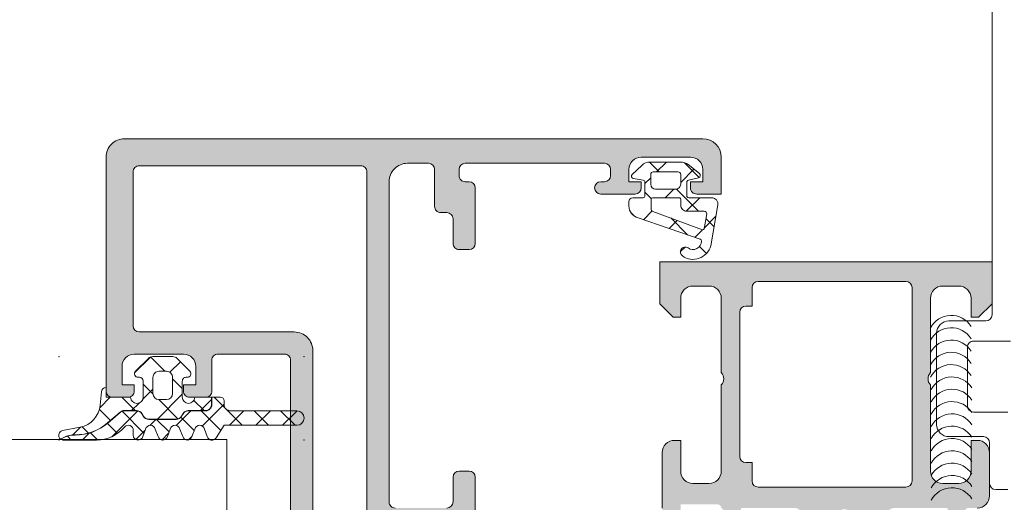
# Model space of a CAD drawing. Header units: millimetres. Extents: x 213386 to 506888, y 183055 to 450952.
# Tile 513 of 656: x 379354 to 379434, y 319060 to 319099. Entities that reach past the tile are written whole.
import ezdxf

# ---------------------------------------------------------------- set-up
doc = ezdxf.new("R2010")
doc.units = ezdxf.units.MM
doc.layers.add('FASÁDA DETAILNÍ', color=255, linetype='Continuous', lineweight=0)
doc.layers.add('NOVA', color=255, linetype='Continuous', lineweight=0)

# ---------------------------------------------------------------- blocks, each defined once
blk = doc.blocks.new('A$C69D17D4D')
at = {"layer": 'FASÁDA DETAILNÍ'}
h = blk.add_hatch(color=256, dxfattribs=at)
edge = h.paths.add_edge_path(flags=16)
edge.add_ellipse((-18578.78941485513, 1338.481925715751), major_axis=(-0.4999740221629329, 0), ratio=1, start_angle=179.9970229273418, end_angle=270.0029770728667)
edge.add_line((-18578.78944083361, 1338.981899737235), (-18596.78944083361, 1338.981899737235))
edge.add_ellipse((-18596.78946681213, 1338.481925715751), major_axis=(-0.499974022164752, 0), ratio=1, start_angle=-90.0029770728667, end_angle=0.00297707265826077)
edge.add_line((-18597.28944083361, 1338.481899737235), (-18597.28944083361, 1325.981899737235))
edge.add_ellipse((-18596.78941901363, 1325.981921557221), major_axis=(-0.500021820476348, 0), ratio=1, start_angle=0.002500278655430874, end_angle=89.99749972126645)
edge.add_line((-18596.78944083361, 1325.481899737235), (-18584.18638983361, 1325.481899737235))
edge.add_ellipse((-18584.18638871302, 1323.981900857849), major_axis=(-1.499998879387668, 0), ratio=1, start_angle=179.9999571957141, end_angle=270.0000428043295, ccw=False)
edge.add_line((-18582.68638983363, 1323.981899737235), (-18582.68638983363, 1310.981911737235))
edge.add_ellipse((-18582.18639020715, 1310.981911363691), major_axis=(-0.4999996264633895, 0), ratio=1, start_angle=-4.280429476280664e-05, end_angle=90.00004280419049)
edge.add_line((-18582.18638983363, 1310.481911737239), (-18578.78944083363, 1310.481911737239))
edge.add_ellipse((-18578.7894404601, 1310.981911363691), major_axis=(-0.49999962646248, 0), ratio=1, start_angle=89.99995719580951, end_angle=180.0000428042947)
edge.add_line((-18578.28944083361, 1310.981911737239), (-18578.28944083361, 1338.481899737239))
edge = h.paths.add_edge_path()
edge.add_line((-18549.48944583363, 1339.681911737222), (-18549.48944583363, 1336.681911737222))
edge.add_line((-18549.48944583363, 1336.681911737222), (-18551.48944583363, 1336.681911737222))
edge.add_arc((-18551.48947181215, 1337.181885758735), 0.499974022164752, 179.9970229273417, 270.0029770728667, ccw=False)
edge.add_line((-18551.98944583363, 1337.181911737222), (-18551.98944583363, 1337.681911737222))
edge.add_line((-18551.98944583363, 1337.681911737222), (-18550.98944583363, 1337.681911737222))
edge.add_line((-18550.98944583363, 1337.681911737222), (-18550.98944583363, 1338.681911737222))
edge.add_arc((-18551.98950996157, 1338.681847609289), 1.00006412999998, 0.003674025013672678, 89.99632597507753)
edge.add_line((-18551.98944583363, 1339.681911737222), (-18555.98944583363, 1339.681911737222))
edge.add_arc((-18555.98941585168, 1338.681881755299), 1.000029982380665, 90.00171778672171, 179.9982822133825)
edge.add_line((-18556.98944583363, 1338.681911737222), (-18556.98944583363, 1337.681911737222))
edge.add_line((-18556.98944583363, 1337.681911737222), (-18555.98944583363, 1337.681911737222))
edge.add_line((-18555.98944583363, 1337.681911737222), (-18555.98944583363, 1337.181911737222))
edge.add_arc((-18556.48945143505, 1337.181917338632), 0.5000056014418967, 270.0006418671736, 359.9993581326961, ccw=False)
edge.add_line((-18556.48944583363, 1336.681911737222), (-18559.28944883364, 1336.681911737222))
edge.add_arc((-18559.28944883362, 1337.181911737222), 0.5, 90, 270, ccw=False)
edge.add_line((-18559.28944883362, 1337.681911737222), (-18558.98944583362, 1337.681911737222))
edge.add_arc((-18558.98945655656, 1338.181922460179), 0.5000107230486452, 270.0012287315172, 359.9987712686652)
edge.add_line((-18558.48944583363, 1338.181911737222), (-18558.48944583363, 1338.681911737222))
edge.add_arc((-18558.98951375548, 1338.681843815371), 0.5000679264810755, 0.007782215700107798, 89.99221778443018)
edge.add_line((-18558.98944583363, 1339.181911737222), (-18570.28944083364, 1339.181911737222))
edge.add_arc((-18570.28941901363, 1338.681889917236), 0.5000218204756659, 90.00250027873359, 179.9974997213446)
edge.add_line((-18570.78944083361, 1338.681911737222), (-18570.78944083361, 1338.181911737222))
edge.add_arc((-18570.28950350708, 1338.181849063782), 0.4999373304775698, 179.9928172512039, 270.007182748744)
edge.add_line((-18570.28944083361, 1337.681911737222), (-18569.98943783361, 1337.681911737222))
edge.add_arc((-18569.98950063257, 1337.181848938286), 0.500062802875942, 0.007195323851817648, 89.99280467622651, ccw=False)
edge.add_line((-18569.48943783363, 1337.181911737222), (-18569.48943783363, 1332.681911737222))
edge.add_arc((-18569.98944343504, 1332.681917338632), 0.5000056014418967, 270.0006418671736, 359.9993581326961, ccw=False)
edge.add_line((-18569.98943783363, 1332.181911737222), (-18570.78944083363, 1332.181911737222))
edge.add_arc((-18570.78946681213, 1332.681885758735), 0.499974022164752, 179.9970229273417, 270.0029770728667, ccw=False)
edge.add_line((-18571.28944083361, 1332.681911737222), (-18571.28944083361, 1334.681911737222))
edge.add_arc((-18571.78950875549, 1334.681843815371), 0.5000679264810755, 0.007782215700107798, 89.99221778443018)
edge.add_line((-18571.78944083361, 1335.181911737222), (-18572.28944083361, 1335.181911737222))
edge.add_arc((-18572.28950350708, 1335.681849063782), 0.499937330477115, 179.9928172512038, 270.00718274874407, ccw=False)
edge.add_line((-18572.78944083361, 1335.681911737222), (-18572.78944083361, 1338.681911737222))
edge.add_arc((-18573.28949594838, 1338.681856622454), 0.5000551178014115, 0.006314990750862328, 89.99368500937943)
edge.add_line((-18573.28944083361, 1339.181911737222), (-18574.98943783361, 1339.181911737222))
edge.add_arc((-18574.98946968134, 1337.681943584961), 1.499968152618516, 89.99878348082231, 180.0012165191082)
edge.add_line((-18576.48943783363, 1337.681911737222), (-18576.48943783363, 1311.681911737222))
edge.add_arc((-18575.98945869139, 1311.681890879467), 0.4999791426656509, 179.9976097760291, 270.002390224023)
edge.add_line((-18575.98943783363, 1311.181911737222), (-18571.78944083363, 1311.181911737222))
edge.add_arc((-18571.78944643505, 1311.681917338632), 0.5000056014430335, 270.0006418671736, 359.9993581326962)
edge.add_line((-18571.28944083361, 1311.681911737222), (-18571.28944083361, 1313.681911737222))
edge.add_arc((-18570.78941901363, 1313.681889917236), 0.500021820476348, 90.00250027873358, 179.9974997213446, ccw=False)
edge.add_line((-18570.78944083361, 1314.181911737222), (-18569.98943783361, 1314.181911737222))
edge.add_arc((-18569.98949038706, 1313.681859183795), 0.5000525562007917, 0.006021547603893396, 89.99397845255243, ccw=False)
edge.add_line((-18569.48943783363, 1313.681911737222), (-18569.48943783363, 1308.681910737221))
edge.add_line((-18569.48943783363, 1308.681910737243), (-18569.70675883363, 1307.924021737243))
edge.add_arc((-18569.41838042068, 1307.841330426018), 0.2999999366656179, 163.9999757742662, 232.0951853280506)
edge.add_arc((-18569.78699097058, 1307.367910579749), 0.300000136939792, 3.0079431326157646e-05, 52.09528191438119, ccw=False)
edge.add_line((-18569.48699083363, 1307.36791073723), (-18569.48699283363, 1305.30376373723))
edge.add_arc((-18569.88699222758, 1305.303763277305), 0.3999993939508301, -111.97376953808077, 6.587834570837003e-05, ccw=False)
edge.add_line((-18570.03666483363, 1304.932821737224), (-18572.05989383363, 1305.749182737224))
edge.add_arc((-18571.98505721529, 1305.934652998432), 0.1999993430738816, 155.8589076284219, 248.0260921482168, ccw=False)
edge.add_line((-18572.16756483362, 1306.016449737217), (-18571.09924483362, 1308.400134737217))
edge.add_arc((-18571.28175294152, 1308.481931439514), 0.199999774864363, 335.8589745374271, 450.8199006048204)
edge.add_line((-18571.28461483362, 1308.681910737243), (-18582.58869483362, 1308.681911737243))
edge.add_arc((-18582.59712655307, 1308.490497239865), 0.1916001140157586, 87.47777810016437, 181.0444500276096)
edge.add_line((-18582.78869483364, 1308.487004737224), (-18582.78869483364, 1308.066420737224))
edge.add_line((-18582.78869483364, 1308.066420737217), (-18581.35695983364, 1305.600808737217))
edge.add_arc((-18581.61629682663, 1305.449997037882), 0.2999997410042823, -74.00002828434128, 30.17919611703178, ccw=False)
edge.add_line((-18581.53360583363, 1305.161618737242), (-18583.02576683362, 1304.733747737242))
edge.add_line((-18583.02576683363, 1304.73374773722), (-18583.88904183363, 1304.23533573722))
edge.add_arc((-18584.089041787, 1304.581745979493), 0.4000000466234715, 180.0000347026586, 299.9999884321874, ccw=False)
edge.add_line((-18584.48904183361, 1304.581745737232), (-18584.48869483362, 1308.689676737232))
edge.add_line((-18584.48869483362, 1308.689676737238), (-18584.48638983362, 1323.181733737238))
edge.add_arc((-18584.98638967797, 1323.181911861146), 0.4999998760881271, 359.9795884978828, 450.0000178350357)
edge.add_line((-18584.98638983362, 1323.681911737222), (-18590.38943183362, 1323.681911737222))
edge.add_arc((-18590.38943220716, 1323.181912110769), 0.49999962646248, 89.9999571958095, 180.0000428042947)
edge.add_line((-18590.88943183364, 1323.181911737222), (-18590.88943183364, 1320.681911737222))
edge.add_arc((-18591.38943146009, 1320.681911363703), 0.4999996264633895, -90.00004280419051, 4.28042947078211e-05, ccw=False)
edge.add_line((-18591.38943183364, 1320.181911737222), (-18592.68943483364, 1320.181911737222))
edge.add_arc((-18592.6894556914, 1320.681890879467), 0.4999791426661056, 179.9976097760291, 270.00239022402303, ccw=False)
edge.add_line((-18593.18943483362, 1320.681911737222), (-18593.18943483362, 1321.181911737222))
edge.add_line((-18593.18943483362, 1321.181911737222), (-18592.18943483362, 1321.181911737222))
edge.add_line((-18592.18943483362, 1321.181911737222), (-18592.18943483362, 1322.681911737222))
edge.add_arc((-18593.1894665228, 1322.681880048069), 1.00003168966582, 0.001815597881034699, 89.99818440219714)
edge.add_line((-18593.18943483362, 1323.681911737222), (-18597.18943483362, 1323.681911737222))
edge.add_arc((-18597.18936558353, 1322.681842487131), 1.00006925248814, 90.00396746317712, 179.9960325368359)
edge.add_line((-18598.18943483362, 1322.681911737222), (-18598.18943483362, 1321.181911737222))
edge.add_line((-18598.18943483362, 1321.181911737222), (-18597.18943483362, 1321.181911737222))
edge.add_line((-18597.18943483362, 1321.181911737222), (-18597.18943483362, 1320.681911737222))
edge.add_arc((-18597.68940885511, 1320.681885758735), 0.4999740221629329, -90.00297707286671, 0.0029770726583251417, ccw=False)
edge.add_line((-18597.68943483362, 1320.181911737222), (-18598.98943783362, 1320.181911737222))
edge.add_arc((-18598.98943223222, 1320.681917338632), 0.5000056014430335, 180.0006418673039, 269.9993581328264, ccw=False)
edge.add_line((-18599.48943783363, 1320.681911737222), (-18599.48943783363, 1339.681911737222))
edge.add_arc((-18597.98946712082, 1339.681941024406), 1.49997071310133, 89.99888129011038, 180.0011187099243, ccw=False)
edge.add_line((-18597.98943783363, 1341.181911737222), (-18550.98944583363, 1341.181911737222))
edge.add_arc((-18550.98950617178, 1339.681851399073), 1.500060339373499, 0.0023046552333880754, 89.997695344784, ccw=False)
h = blk.add_hatch(dxfattribs=at)
h.set_pattern_fill('ANSI37', color=256, scale=0.625, angle=90, style=0)
h.set_pattern_definition([(135, (0, 0), (-1.403165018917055, -1.403165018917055), []), (225, (0, 0), (1.403165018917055, -1.403165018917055), [])])
edge = h.paths.add_edge_path(flags=16)
edge.add_ellipse((-18552.2916808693, 1335.779726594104), major_axis=(-0.4977897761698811, 0), ratio=1, start_angle=-0.19257972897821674, end_angle=90.25472202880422, ccw=False)
edge.add_line((-18552.78946783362, 1335.781399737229), (-18552.78946783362, 1336.281918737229))
edge.add_ellipse((-18552.88945158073, 1336.28193299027), major_axis=(-0.09998374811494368, 0), ratio=1, start_angle=179.9918322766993, end_angle=270.0087406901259)
edge.add_line((-18552.88946683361, 1336.381916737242), (-18555.08989683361, 1336.381920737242))
edge.add_ellipse((-18555.08989417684, 1336.281916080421), major_axis=(-0.1000046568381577, 0), ratio=1, start_angle=270.0015221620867, end_angle=359.998477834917)
edge.add_line((-18555.18989883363, 1336.281918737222), (-18555.18989883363, 1335.469976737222))
edge.add_ellipse((-18554.9898922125, 1335.469985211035), major_axis=(-0.2000066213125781, 0), ratio=1, start_angle=0.002427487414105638, end_angle=74.31138469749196)
edge.add_line((-18555.04397583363, 1335.277429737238), (-18551.02583483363, 1333.790104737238))
edge.add_ellipse((-18550.99112133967, 1333.883886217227), major_axis=(-0.09999996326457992, 0), ratio=1, start_angle=69.68781718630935, end_angle=169.677715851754)
edge.add_line((-18550.89273983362, 1333.86596773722), (-18550.67245683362, 1335.07543673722))
edge.add_ellipse((-18550.87234719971, 1335.081945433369), major_axis=(-0.199996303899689, 0), ratio=1, start_angle=178.13503214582, end_angle=270.001041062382)
edge.add_line((-18550.87235083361, 1335.281941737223), (-18552.28946783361, 1335.281941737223))
edge = h.paths.add_edge_path(flags=16)
edge.add_ellipse((-18552.98946900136, 1338.281930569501), major_axis=(-0.200000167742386, 0), ratio=1, start_angle=179.9997615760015, end_angle=270.0002384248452)
edge.add_line((-18552.98946983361, 1338.481930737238), (-18555.02392683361, 1338.481926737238))
edge.add_ellipse((-18555.02393155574, 1338.28193145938), major_axis=(-0.1999952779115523, 0), ratio=1, start_angle=-90.00135281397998, end_angle=0.0004933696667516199)
edge.add_line((-18555.22392683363, 1338.281929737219), (-18555.22392683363, 1337.481919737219))
edge.add_ellipse((-18554.82391602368, 1337.481928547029), major_axis=(-0.4000108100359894, 0), ratio=1, start_angle=0.001261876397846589, end_angle=89.99802192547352)
edge.add_line((-18554.82392983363, 1337.081917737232), (-18553.18946683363, 1337.081917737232))
edge.add_ellipse((-18553.18946375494, 1337.481912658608), major_axis=(-0.3999949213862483, 0), ratio=1, start_angle=89.99955900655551, end_angle=180.0010139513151)
edge.add_line((-18552.78946883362, 1337.481919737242), (-18552.78946883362, 1338.281929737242))
edge = h.paths.add_edge_path()
edge.add_arc((-18551.38947693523, 1338.205378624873), 0.2000083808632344, -74.99848051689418, 49.997684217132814, ccw=False)
edge.add_line((-18551.33770583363, 1338.012186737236), (-18552.14123083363, 1337.821652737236))
edge.add_arc((-18552.08945444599, 1337.628459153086), 0.2000113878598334, 105.0028563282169, 179.9972544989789)
edge.add_line((-18552.28946583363, 1337.628468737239), (-18552.28946583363, 1336.531918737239))
edge.add_arc((-18552.13947818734, 1336.531908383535), 0.1499876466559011, 179.9960448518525, 270.0039551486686)
edge.add_line((-18552.13946783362, 1336.381920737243), (-18550.25659683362, 1336.381928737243))
edge.add_arc((-18550.25659491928, 1335.881928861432), 0.4999998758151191, -9.933572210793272, 90.00021936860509, ccw=False)
edge.add_line((-18549.76409083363, 1335.79567573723), (-18550.34547983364, 1332.47594973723))
edge.add_arc((-18551.78946536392, 1332.882024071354), 1.499996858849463, 234.9124460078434, 344.2930755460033, ccw=False)
edge.add_arc((-18552.42177233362, 1331.981921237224), 0.3999981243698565, 54.91199587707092, 234.91199587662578, ccw=False)
edge.add_arc((-18551.78725077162, 1332.863220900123), 0.6860034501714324, 233.8588144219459, 359.5156416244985)
edge.add_arc((-18551.25037439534, 1332.877041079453), 0.1503878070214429, 352.5039217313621, 430.9838490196)
edge.add_line((-18551.20137283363, 1333.019221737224), (-18556.24759883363, 1334.746903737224))
edge.add_arc((-18555.98947768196, 1335.712995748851), 0.999980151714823, 179.9994276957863, 255.0410890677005, ccw=False)
edge.add_line((-18556.98945783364, 1335.713005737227), (-18556.98946983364, 1336.081910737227))
edge.add_arc((-18556.68945010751, 1336.081890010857), 0.3000197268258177, 90.00319424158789, 179.9960418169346, ccw=False)
edge.add_line((-18556.68946683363, 1336.381909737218), (-18555.83945183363, 1336.381909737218))
edge.add_arc((-18555.83943891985, 1336.53189382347), 0.1499840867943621, 269.9950667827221, 360.0049332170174)
edge.add_line((-18555.68945483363, 1336.531906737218), (-18555.68946583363, 1337.628468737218))
edge.add_arc((-18555.88948042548, 1337.62845962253), 0.200014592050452, 0.002610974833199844, 74.99762566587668)
edge.add_line((-18555.83770483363, 1337.821656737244), (-18556.64107683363, 1337.950750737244))
edge.add_arc((-18556.5893524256, 1338.143926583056), 0.1999808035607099, 134.9925555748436, 255.0102129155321, ccw=False)
edge.add_line((-18556.73074183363, 1338.285352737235), (-18555.95487183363, 1339.011871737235))
edge.add_arc((-18555.27136142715, 1338.281930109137), 1.000000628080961, 89.999965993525, 133.1185376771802, ccw=False)
edge.add_line((-18555.27136083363, 1339.281930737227), (-18552.79272783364, 1339.281930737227))
edge.add_arc((-18552.79272888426, 1338.281927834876), 1.000002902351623, 52.172206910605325, 89.99993980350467, ccw=False)
edge.add_line((-18552.17943683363, 1339.071787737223), (-18551.26090783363, 1338.358588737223))
h = blk.add_hatch(color=256, dxfattribs=at)
edge = h.paths.add_edge_path()
edge.add_arc((-18531.18959673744, 1311.061932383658), 0.120000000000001, 360.0000000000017, 450.00000000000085, ccw=False)
edge.add_line((-18531.06959673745, 1311.061932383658), (-18531.06959673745, 1308.301934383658))
edge.add_arc((-18530.76959673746, 1308.301934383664), 0.3000000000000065, 540, 629.9999999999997)
edge.add_line((-18530.76959673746, 1308.001934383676), (-18529.78962241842, 1308.001934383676))
edge.add_arc((-18529.78962241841, 1308.301934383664), 0.3000000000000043, 269.9999999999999, 360)
edge.add_line((-18529.48962241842, 1308.301934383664), (-18529.48962241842, 1310.181945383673))
edge.add_arc((-18529.41075532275, 1310.449488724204), 0.2789255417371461, 178.8371299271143, 253.5754054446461, ccw=False)
edge.add_line((-18529.68962341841, 1310.455149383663), (-18529.68962341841, 1310.908743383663))
edge.add_arc((-18529.41078597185, 1310.914411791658), 0.2788950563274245, 106.41987641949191, 181.1645893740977, ccw=False)
edge.add_line((-18529.48962241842, 1311.181932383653), (-18528.68944770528, 1311.181932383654))
edge.add_arc((-18528.68944770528, 1312.181932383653), 0.9999999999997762, 269.9999999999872, 359.9999999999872)
edge.add_line((-18527.68944770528, 1312.181932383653), (-18527.68944770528, 1315.681939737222))
edge.add_arc((-18528.68946752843, 1315.681919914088), 1.000019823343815, 360.001135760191, 449.9988642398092)
edge.add_line((-18528.68944770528, 1316.681939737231), (-18529.18944770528, 1316.681939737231))
edge.add_line((-18529.18944770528, 1316.681939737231), (-18529.18944770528, 1314.181939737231))
edge.add_arc((-18530.18949309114, 1314.181985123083), 1.000045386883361, 270.0026002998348, 359.9973997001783, ccw=False)
edge.add_line((-18530.18944770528, 1313.181939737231), (-18531.48946601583, 1313.181939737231))
edge.add_arc((-18531.48941351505, 1314.181992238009), 1.000052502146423, 180.0030079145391, 269.9969920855, ccw=False)
edge.add_line((-18532.48946601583, 1314.181939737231), (-18532.48946601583, 1321.181939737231))
edge.add_arc((-18531.96434426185, 1321.681939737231), 0.7250881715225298, 136.4038161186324, 223.5961838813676, ccw=False)
edge.add_line((-18532.48946601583, 1322.181939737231), (-18532.48946601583, 1328.216027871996))
edge.add_arc((-18531.48941351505, 1328.215975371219), 1.000052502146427, 450.0030079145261, 539.9969920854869, ccw=False)
edge.add_line((-18531.48946601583, 1329.216027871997), (-18530.18944770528, 1329.216027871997))
edge.add_arc((-18530.18949309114, 1328.215982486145), 1.000045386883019, 360.00260029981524, 449.9973997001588, ccw=False)
edge.add_line((-18529.18944770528, 1328.216027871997), (-18529.18944770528, 1326.681939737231))
edge.add_line((-18529.18944770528, 1326.681939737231), (-18528.58944160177, 1326.681939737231))
edge.add_line((-18528.58944160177, 1326.681939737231), (-18527.48946601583, 1327.781945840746))
edge.add_line((-18527.48946601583, 1327.781945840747), (-18527.48946601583, 1331.181939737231))
edge.add_line((-18527.48946601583, 1331.181939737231), (-18554.4893668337, 1331.181939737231))
edge.add_line((-18554.4893668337, 1331.181939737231), (-18554.4893668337, 1327.781945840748))
edge.add_line((-18554.4893668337, 1327.781945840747), (-18553.38939124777, 1326.68193973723))
edge.add_line((-18553.38939124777, 1326.681939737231), (-18552.78938514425, 1326.681939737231))
edge.add_line((-18552.78938514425, 1326.681939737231), (-18552.78938514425, 1328.216027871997))
edge.add_arc((-18551.7893397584, 1328.215982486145), 1.000045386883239, 450.0026002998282, 539.9973997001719, ccw=False)
edge.add_line((-18551.78938514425, 1329.216027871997), (-18550.4893668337, 1329.216027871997))
edge.add_arc((-18550.48941933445, 1328.215975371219), 1.000052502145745, 360.00300791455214, 449.99699208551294, ccw=False)
edge.add_line((-18549.4893668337, 1328.216027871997), (-18549.4893668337, 1322.18193973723))
edge.add_arc((-18550.01448858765, 1321.681939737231), 0.7250881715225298, 316.40381611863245, 403.59618388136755, ccw=False)
edge.add_line((-18549.4893668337, 1321.181939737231), (-18549.4893668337, 1314.181939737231))
edge.add_arc((-18550.48941933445, 1314.181992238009), 1.000052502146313, 270.00300791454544, 359.99699208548, ccw=False)
edge.add_line((-18550.4893668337, 1313.181939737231), (-18551.78938514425, 1313.181939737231))
edge.add_arc((-18551.7893397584, 1314.181985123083), 1.000045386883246, 180.0026002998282, 269.9973997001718, ccw=False)
edge.add_line((-18552.78938514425, 1314.181939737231), (-18552.78938514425, 1316.681939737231))
edge.add_line((-18552.78938514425, 1316.681939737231), (-18553.28938514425, 1316.681939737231))
edge.add_arc((-18553.28936532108, 1315.681919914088), 1.000019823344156, 450.0011357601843, 539.9988642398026)
edge.add_line((-18554.28938514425, 1315.681939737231), (-18554.28938514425, 1311.181939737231))
edge.add_arc((-18553.78939546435, 1311.181929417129), 0.4999896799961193, 539.9988173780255, 630.0011826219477)
edge.add_line((-18553.78938514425, 1310.681939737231), (-18552.78938514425, 1310.681939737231))
edge.add_line((-18552.78938514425, 1310.681939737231), (-18552.78938514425, 1311.481942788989))
edge.add_line((-18552.78938514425, 1311.481942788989), (-18549.78936988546, 1311.481942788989))
edge.add_arc((-18549.78936719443, 1311.181935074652), 0.3000077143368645, 359.99948607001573, 450.0005139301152, ccw=False)
edge.add_arc((-18549.56819592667, 1310.914411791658), 0.2788950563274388, 358.83541062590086, 433.58012358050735, ccw=False)
edge.add_line((-18549.28935848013, 1310.908743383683), (-18549.28935848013, 1310.455149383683))
edge.add_arc((-18549.56822657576, 1310.449488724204), 0.2789255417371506, 286.4245945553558, 361.1628700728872, ccw=False)
edge.add_line((-18549.48935948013, 1310.181945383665), (-18549.48935948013, 1308.301934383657))
edge.add_arc((-18549.18935948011, 1308.301934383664), 0.3000000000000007, 539.9999999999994, 629.9999999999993)
edge.add_line((-18549.18935948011, 1308.001934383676), (-18548.20938516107, 1308.001934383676))
edge.add_arc((-18548.20938516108, 1308.301934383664), 0.3000000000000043, 270, 360)
edge.add_line((-18547.90938516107, 1308.301934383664), (-18547.90938516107, 1311.061932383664))
edge.add_arc((-18547.78938516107, 1311.061932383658), 0.1200000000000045, 450, 539.9999999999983, ccw=False)
edge.add_line((-18547.78938516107, 1311.181932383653), (-18543.48935948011, 1311.181932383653))
edge.add_arc((-18543.48935948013, 1310.681932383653), 0.4999999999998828, 360.000000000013, 450.0000000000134, ccw=False)
edge.add_line((-18542.98935948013, 1310.681932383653), (-18542.98935948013, 1309.981932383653))
edge.add_line((-18542.98935948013, 1309.981932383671), (-18544.37085493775, 1307.589112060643))
edge.add_arc((-18544.25123969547, 1307.520052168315), 0.1381197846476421, 509.9999999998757, 637.702437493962)
edge.add_arc((-18544.69885808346, 1312.361403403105), 4.999999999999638, 275.3492280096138, 341.2905992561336)
edge.add_arc((-18539.48949094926, 1310.597177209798), 0.5000000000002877, 378.7094007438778, 521.2905992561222, ccw=False)
edge.add_arc((-18534.28012381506, 1312.361403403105), 4.999999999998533, 198.7094007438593, 264.6507719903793)
edge.add_arc((-18534.72774220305, 1307.520052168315), 0.1381197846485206, 262.2975625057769, 389.9999999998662)
edge.add_line((-18534.60812696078, 1307.589112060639), (-18535.9896224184, 1309.981932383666))
edge.add_line((-18535.98962241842, 1309.981932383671), (-18535.98962241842, 1310.681932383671))
edge.add_arc((-18535.48962241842, 1310.681932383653), 0.5000000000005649, 449.9999999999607, 539.9999999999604, ccw=False)
edge.add_line((-18535.48962241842, 1311.181932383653), (-18531.18959673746, 1311.181932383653))
edge = h.paths.add_edge_path(flags=16)
edge.add_arc((-18546.4893744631, 1329.081933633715), 0.5, 450, 540, ccw=False)
edge.add_line((-18546.4893744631, 1329.581933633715), (-18534.48946601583, 1329.581933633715))
edge.add_arc((-18534.48946601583, 1329.081933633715), 0.5, 360, 450, ccw=False)
edge.add_line((-18533.98946601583, 1329.081933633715), (-18533.98946601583, 1313.381951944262))
edge.add_arc((-18534.48946601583, 1313.381951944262), 0.5, 270, 360, ccw=False)
edge.add_line((-18534.48946601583, 1312.881951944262), (-18546.4893744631, 1312.881951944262))
edge.add_arc((-18546.4893744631, 1313.381951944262), 0.5, 180, 270, ccw=False)
edge.add_line((-18546.9893744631, 1313.381951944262), (-18546.9893744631, 1314.881951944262))
edge.add_line((-18546.9893744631, 1314.881951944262), (-18547.4893744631, 1314.881951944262))
edge.add_arc((-18547.4893744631, 1315.381951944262), 0.5000000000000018, 180.0000000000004, 270, ccw=False)
edge.add_line((-18547.9893744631, 1315.381951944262), (-18547.9893744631, 1327.081933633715))
edge.add_arc((-18547.4893744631, 1327.081933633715), 0.5, 450, 539.9999999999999, ccw=False)
edge.add_line((-18547.4893744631, 1327.581933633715), (-18546.9893744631, 1327.581933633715))
edge.add_line((-18546.9893744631, 1327.581933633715), (-18546.9893744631, 1329.081933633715))
h = blk.add_hatch(dxfattribs=at)
h.set_pattern_fill('ANSI37', color=256, scale=0.625, angle=90, style=0)
h.set_pattern_definition([(135, (-18599.48946554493, 1320.681940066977), (-1.403165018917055, -1.403165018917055), []), (225, (-18599.48946554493, 1320.681940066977), (1.403165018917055, -1.403165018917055), [])])
edge = h.paths.add_edge_path()
edge.add_arc((-18592.87951386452, 1322.091933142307), 0.2900050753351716, -89.99948928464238, 45.00243667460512, ccw=False)
edge.add_line((-18592.87951127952, 1321.801928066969), (-18592.97950554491, 1321.801928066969))
edge.add_arc((-18592.97950554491, 1321.491928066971), 0.3099999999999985, 89.9999999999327, 180.0000000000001)
edge.add_line((-18593.2895055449, 1321.491928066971), (-18593.2895055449, 1320.191952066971))
edge.add_arc((-18592.77950554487, 1320.191952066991), 0.5100000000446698, 179.9999999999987, 358.8764798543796)
edge.add_line((-18592.26960359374, 1320.181952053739), (-18590.91099556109, 1320.181950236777))
edge.add_line((-18590.91099556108, 1320.181950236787), (-18590.91099556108, 1319.591949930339))
edge.add_arc((-18591.4009955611, 1319.591949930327), 0.4900000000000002, 270, 359.9999999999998, ccw=False)
edge.add_line((-18591.4009955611, 1319.101949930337), (-18592.80099327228, 1319.101949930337))
edge.add_arc((-18592.80099327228, 1318.591949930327), 0.5099999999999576, 89.9999999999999, 149.9999999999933)
edge.add_line((-18593.24266622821, 1318.846949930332), (-18593.35813628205, 1318.646949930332))
edge.add_arc((-18593.78248872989, 1318.891949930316), 0.4900000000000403, 269.9999999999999, 329.99999999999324, ccw=False)
edge.add_line((-18593.78248872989, 1318.401949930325), (-18596.01949857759, 1318.401949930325))
edge.add_arc((-18596.01949857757, 1318.891949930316), 0.4899999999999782, 209.9999999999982, 269.9999999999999, ccw=False)
edge.add_line((-18596.44385102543, 1318.64694993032), (-18596.55932107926, 1318.84694993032))
edge.add_arc((-18597.00099403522, 1318.591949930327), 0.5100000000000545, 29.99999999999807, 90.0000000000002)
edge.add_line((-18597.00099403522, 1319.101949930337), (-18597.99859143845, 1319.101949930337))
edge.add_arc((-18597.99859143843, 1318.59601656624), 0.5059333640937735, 90.00000000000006, 130.6411808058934)
edge.add_line((-18598.32811583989, 1318.979920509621), (-18599.35434717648, 1318.099053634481))
edge.add_arc((-18601.95554430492, 1321.129511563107), 3.993732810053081, 269.381130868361, 310.6411808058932, ccw=False)
edge.add_arc((-18602.02039118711, 1315.126128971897), 2.010000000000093, 89.38113086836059, 116.6547912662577)
edge.add_line((-18602.92210523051, 1316.92251751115), (-18603.18914110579, 1316.788476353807))
edge.add_arc((-18602.94417154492, 1317.091940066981), 0.3900003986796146, 101.01056244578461, 231.0879706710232, ccw=False)
edge.add_line((-18603.01865770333, 1317.474761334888), (-18601.58056686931, 1317.75436290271))
edge.add_arc((-18601.96417891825, 1319.727416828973), 2.010000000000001, 281.0024964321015, 355.0047506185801)
edge.add_line((-18599.96181305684, 1319.552399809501), (-18599.8680308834, 1320.625359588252))
edge.add_arc((-18599.4794637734, 1320.591938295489), 0.3900017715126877, 91.4698736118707, 175.0839953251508, ccw=False)
edge.add_line((-18599.48946783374, 1320.981811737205), (-18599.48946783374, 1320.181940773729))
edge.add_line((-18599.48946783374, 1320.181940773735), (-18597.48938849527, 1320.181952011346))
edge.add_arc((-18596.97948654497, 1320.191952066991), 0.5100000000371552, 181.1235249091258, 360)
edge.add_line((-18596.46948654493, 1320.191952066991), (-18596.46948654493, 1321.491928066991))
edge.add_arc((-18596.77948654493, 1321.491928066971), 0.3100000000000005, 4.103941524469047e-14, 90.00000000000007)
edge.add_line((-18596.77948654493, 1321.801928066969), (-18596.87951154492, 1321.801928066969))
edge.add_arc((-18596.87948335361, 1322.091943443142), 0.2900153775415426, 135.0033144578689, 269.9944304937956, ccw=False)
edge.add_line((-18597.08456705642, 1322.297003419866), (-18596.0440026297, 1323.338300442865))
edge.add_arc((-18595.69739840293, 1322.991940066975), 0.4900000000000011, 90.00000000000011, 135.0201621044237, ccw=False)
edge.add_line((-18595.69739840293, 1323.481940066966), (-18594.06134996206, 1323.481940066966))
edge.add_arc((-18594.06134996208, 1322.991940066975), 0.4899999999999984, 44.97230077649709, 89.99999999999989, ccw=False)
edge.add_line((-18593.71470017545, 1323.338254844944), (-18592.67445803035, 1322.297006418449))
edge = h.paths.add_edge_path()
edge.add_arc((-18594.57948272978, 1320.49191825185), 0.4999901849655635, 270.0000000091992, 360.0000000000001)
edge.add_line((-18594.07949254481, 1320.49191825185), (-18594.07949254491, 1321.791928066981))
edge.add_arc((-18594.57947390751, 1321.791946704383), 0.4999813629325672, 359.997864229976, 450.0021357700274)
edge.add_line((-18594.57949254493, 1322.291928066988), (-18595.17949954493, 1322.291928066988))
edge.add_arc((-18595.17951818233, 1321.791946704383), 0.4999813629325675, 89.99786422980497, 180.002135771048)
edge.add_line((-18595.6794995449, 1321.791928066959), (-18595.679499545, 1320.491918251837))
edge.add_arc((-18595.17950936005, 1320.49191825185), 0.4999901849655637, 180, 270)
edge.add_line((-18595.17950936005, 1319.991928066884), (-18594.57948272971, 1319.991928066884))
h = blk.add_hatch(dxfattribs=at)
h.set_pattern_fill('ANSI37', color=256, scale=0.48, angle=90, style=0)
h.set_pattern_definition([(135, (-18599.48946554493, 1320.681940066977), (-1.077630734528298, -1.077630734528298), []), (225, (-18599.48946554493, 1320.681940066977), (1.077630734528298, -1.077630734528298), [])])
edge = h.paths.add_edge_path()
edge.add_line((-18592.27527937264, 1317.598523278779), (-18592.5025382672, 1316.991465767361))
edge.add_arc((-18592.87937440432, 1317.09194097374), 0.3900009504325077, 194.929368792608, 345.0706312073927, ccw=False)
edge.add_line((-18593.25621054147, 1316.991465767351), (-18593.48346943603, 1317.598523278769))
edge.add_arc((-18593.87937440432, 1317.49193981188), 0.4100009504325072, 15.0676336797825, 164.9323663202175)
edge.add_line((-18594.27527937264, 1317.598523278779), (-18594.50253827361, 1316.991465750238))
edge.add_arc((-18594.87937440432, 1317.091939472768), 0.390000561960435, 194.9291583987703, 345.0708416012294, ccw=False)
edge.add_line((-18595.25621053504, 1316.991465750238), (-18595.48346942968, 1317.598523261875))
edge.add_arc((-18595.87937440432, 1317.491941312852), 0.4100005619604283, 15.0674286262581, 164.9325752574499)
edge.add_line((-18596.2752793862, 1317.598523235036), (-18596.50253446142, 1316.991465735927))
edge.add_arc((-18596.87941711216, 1317.091952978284), 0.3900489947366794, 180.0000000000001, 345.0706831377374, ccw=False)
edge.add_line((-18597.2694661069, 1317.091952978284), (-18597.26946610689, 1317.491942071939))
edge.add_arc((-18597.67946666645, 1317.491942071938), 0.4100005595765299, 1.030808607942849e-10, 139.6800643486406)
edge.add_arc((-18600.27175288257, 1319.691911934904), 2.989972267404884, 269.9986695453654, 319.6800621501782, ccw=False)
edge.add_line((-18600.27182231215, 1316.701939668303), (-18602.94361389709, 1316.701940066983))
edge.add_arc((-18602.94417154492, 1317.091940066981), 0.3900003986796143, 234.35943002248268, 270.0819252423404, ccw=False)
edge.add_line((-18603.17142421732, 1316.774991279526), (-18602.91313295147, 1316.904642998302))
edge.add_arc((-18602.02039118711, 1315.126128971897), 1.990000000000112, 89.38113086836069, 116.654791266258, ccw=False)
edge.add_arc((-18601.95554430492, 1321.129511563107), 4.013732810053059, 269.381130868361, 310.6411808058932)
edge.add_line((-18599.34132078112, 1318.083877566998), (-18598.31508944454, 1318.964744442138))
edge.add_arc((-18597.99859143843, 1318.59601656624), 0.4859333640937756, 90.00000000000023, 130.6411808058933, ccw=False)
edge.add_line((-18597.99859143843, 1319.081949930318), (-18597.0009940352, 1319.081949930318))
edge.add_arc((-18597.00099403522, 1318.591949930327), 0.4900000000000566, 29.99999999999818, 89.99999999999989, ccw=False)
edge.add_line((-18596.57664158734, 1318.836949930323), (-18596.4611715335, 1318.636949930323))
edge.add_arc((-18596.01949857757, 1318.891949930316), 0.5099999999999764, 209.9999999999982, 270.0000000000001)
edge.add_line((-18596.01949857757, 1318.381949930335), (-18593.78248872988, 1318.381949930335))
edge.add_arc((-18593.78248872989, 1318.891949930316), 0.5100000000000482, 270.0000000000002, 329.999999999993)
edge.add_line((-18593.34081577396, 1318.636949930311), (-18593.22534572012, 1318.836949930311))
edge.add_arc((-18592.80099327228, 1318.591949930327), 0.4899999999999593, 90.00000000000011, 149.999999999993, ccw=False)
edge.add_line((-18592.80099327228, 1319.081949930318), (-18591.4009955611, 1319.081949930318))
edge.add_arc((-18591.4009955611, 1319.591949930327), 0.509999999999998, 270, 360.0000000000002)
edge.add_line((-18590.89099556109, 1319.591949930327), (-18590.89099556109, 1320.181950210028))
edge.add_line((-18590.89099556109, 1320.181950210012), (-18590.1793740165, 1320.18194925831))
edge.add_arc((-18590.17937440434, 1319.891949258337), 0.2900000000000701, -2.8421709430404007e-13, 89.9999233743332, ccw=False)
edge.add_line((-18589.88937440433, 1319.891949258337), (-18589.88937440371, 1319.591964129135))
edge.add_arc((-18589.37955241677, 1319.591782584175), 0.5098220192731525, 179.9795972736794, 270.024286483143)
edge.add_line((-18589.37933631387, 1319.081960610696), (-18583.9793733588, 1319.081930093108))
edge.add_arc((-18583.97937669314, 1318.491931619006), 0.5899984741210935, -90.00000000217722, 89.99967619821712, ccw=False)
edge.add_line((-18583.97937669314, 1317.901933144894), (-18589.88478493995, 1317.901933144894))
edge.add_line((-18589.88478493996, 1317.901933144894), (-18590.54148849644, 1316.897178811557))
edge.add_arc((-18590.87937623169, 1317.091939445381), 0.3899997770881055, 194.9297590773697, 330.0405788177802, ccw=False)
edge.add_line((-18591.25621055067, 1316.991461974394), (-18591.48346943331, 1317.598523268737))
edge.add_arc((-18591.87937440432, 1317.49193981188), 0.4100009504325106, 15.06763222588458, 164.9323663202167)
for p, q in [((-18527.48946601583, 1331.181939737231), (-18554.4893668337, 1331.181939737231)), ((-18554.4893668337, 1331.181939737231), (-18554.4893668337, 1327.781945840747)), ((-18527.48946601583, 1327.781945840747), (-18527.48946601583, 1331.181939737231)), ((-18551.78938514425, 1329.216027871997), (-18550.4893668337, 1329.216027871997)), ((-18546.9893744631, 1327.581933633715), (-18546.9893744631, 1329.081933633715)), ((-18546.4893744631, 1329.581933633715), (-18534.48946601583, 1329.581933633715)), ((-18533.98946601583, 1329.081933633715), (-18533.98946601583, 1313.381951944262)), ((-18531.48946601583, 1329.216027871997), (-18530.18944770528, 1329.216027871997)), ((-18554.4893668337, 1327.781945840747), (-18553.38939124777, 1326.681939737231)), ((-18552.78938514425, 1326.681939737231), (-18552.78938514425, 1328.216027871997)), ((-18549.4893668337, 1328.216027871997), (-18549.4893668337, 1322.181939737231)), ((-18547.4893744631, 1327.581933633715), (-18546.9893744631, 1327.581933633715)), ((-18532.48946601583, 1322.181939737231), (-18532.48946601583, 1328.216027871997)), ((-18529.18944770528, 1328.216027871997), (-18529.18944770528, 1326.681939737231)), ((-18528.58944160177, 1326.681939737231), (-18527.48946601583, 1327.781945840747)), ((-18553.38939124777, 1326.681939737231), (-18552.78938514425, 1326.681939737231)), ((-18547.9893744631, 1315.381951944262), (-18547.9893744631, 1327.081933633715)), ((-18529.18944770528, 1326.681939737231), (-18528.58944160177, 1326.681939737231)), ((-18549.4893668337, 1321.181939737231), (-18549.4893668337, 1314.181939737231)), ((-18532.48946601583, 1314.181939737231), (-18532.48946601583, 1321.181939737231)), ((-18552.78938514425, 1316.681939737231), (-18553.28938514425, 1316.681939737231)), ((-18552.78938514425, 1314.181939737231), (-18552.78938514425, 1316.681939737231)), ((-18528.68944770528, 1316.681939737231), (-18529.18944770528, 1316.681939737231)), ((-18529.18944770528, 1316.681939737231), (-18529.18944770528, 1314.181939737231)), ((-18554.28938514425, 1315.681939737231), (-18554.28938514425, 1311.181939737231)), ((-18527.68944770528, 1312.181932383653), (-18527.68944770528, 1315.681939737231)), ((-18546.9893744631, 1314.881951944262), (-18547.4893744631, 1314.881951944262)), ((-18546.9893744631, 1313.381951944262), (-18546.9893744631, 1314.881951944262)), ((-18550.4893668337, 1313.181939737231), (-18551.78938514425, 1313.181939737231)), ((-18530.18944770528, 1313.181939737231), (-18531.48946601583, 1313.181939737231)), ((-18534.48946601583, 1312.881951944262), (-18546.4893744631, 1312.881951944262))]:
    blk.add_line(p, q, dxfattribs=at)
for points in [[(-18509.48956553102, 1445.918080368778), (-18526.98946601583, 1445.918080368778, 0.414213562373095), (-18527.48946601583, 1445.418080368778), (-18527.48946601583, 1326.881939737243, -0.414213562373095), (-18527.98946601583, 1326.381939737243), (-18530.98946601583, 1326.381939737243, 0.414213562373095), (-18531.98946601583, 1325.381939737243), (-18531.98946601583, 1317.981939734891, 0.4142135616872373), (-18530.98946601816, 1316.981939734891), (-18528.18946601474, 1316.981939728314, -0.4142135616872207), (-18527.6894660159, 1316.481939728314), (-18527.6894660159, 1313.181939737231, 0.414213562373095), (-18527.1894660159, 1312.681939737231), (-18526.1894660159, 1312.681939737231, 0.414213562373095)], [(-18526.18946600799, 1318.981941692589), (-18528.98946606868, 1318.981941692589, -0.4142135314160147), (-18529.48946601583, 1319.481941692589), (-18529.48946601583, 1324.247990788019, -0.4142135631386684), (-18528.98946601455, 1324.747990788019), (-18525.98946601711, 1324.747990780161, 0.4142135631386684)], [(-18571.78944083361, 1311.181911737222, 0.414207), (-18571.28944083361, 1311.681911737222), (-18571.28944083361, 1313.681911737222), (-18571.28944083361, 1313.681911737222, -0.414188), (-18570.78944083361, 1314.181911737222), (-18569.98943783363, 1314.181911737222), (-18569.98943783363, 1314.181911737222, -0.414152), (-18569.48943783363, 1313.681911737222), (-18569.48943783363, 1308.681910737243)], [(-18584.48869483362, 1308.689676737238), (-18584.48638983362, 1323.181733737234), (-18584.48638983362, 1323.181733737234, 0.414318), (-18584.98638983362, 1323.681911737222), (-18590.38943183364, 1323.681911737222), (-18590.38943183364, 1323.681911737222, 0.414214), (-18590.88943183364, 1323.181911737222), (-18590.88943183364, 1320.681911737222), (-18590.88943183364, 1320.681911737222, -0.414214), (-18591.38943183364, 1320.181911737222), (-18592.68943483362, 1320.181911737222), (-18592.68943483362, 1320.181911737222, -0.414238), (-18593.18943483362, 1320.681911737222), (-18593.18943483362, 1321.181911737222), (-18592.18943483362, 1321.181911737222), (-18592.18943483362, 1322.681911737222), (-18592.18943483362, 1322.681911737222, 0.414195), (-18593.18943483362, 1323.681911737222), (-18597.18943483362, 1323.681911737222), (-18597.18943483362, 1323.681911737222, 0.414173), (-18598.18943483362, 1322.681911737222), (-18598.18943483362, 1321.181911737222), (-18597.18943483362, 1321.181911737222), (-18597.18943483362, 1320.681911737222), (-18597.18943483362, 1320.681911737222, -0.414244), (-18597.68943483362, 1320.181911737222), (-18598.98943783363, 1320.181911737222), (-18598.98943783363, 1320.181911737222, -0.414207), (-18599.48943783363, 1320.681911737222), (-18599.48943783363, 1339.681911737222), (-18599.48943783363, 1339.681911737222, -0.414225), (-18597.98943783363, 1341.181911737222), (-18550.98944583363, 1341.181911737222), (-18550.98944583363, 1341.181911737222, -0.41419), (-18549.48944583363, 1339.681911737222), (-18549.48944583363, 1339.681911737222), (-18549.48944583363, 1336.681911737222), (-18551.48944583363, 1336.681911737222), (-18551.48944583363, 1336.681911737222, -0.414244), (-18551.98944583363, 1337.181911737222), (-18551.98944583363, 1337.681911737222), (-18550.98944583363, 1337.681911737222), (-18550.98944583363, 1338.681911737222), (-18550.98944583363, 1338.681911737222, 0.414176), (-18551.98944583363, 1339.681911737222), (-18555.98944583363, 1339.681911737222), (-18555.98944583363, 1339.681911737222, 0.414196), (-18556.98944583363, 1338.681911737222), (-18556.98944583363, 1337.681911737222), (-18555.98944583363, 1337.681911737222), (-18555.98944583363, 1337.181911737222), (-18555.98944583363, 1337.181911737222, -0.414207), (-18556.48944583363, 1336.681911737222), (-18559.28944883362, 1336.681911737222), (-18559.28944883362, 1336.681911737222, -1), (-18559.28944883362, 1337.681911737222), (-18558.98944583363, 1337.681911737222), (-18558.98944583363, 1337.681911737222, 0.414201), (-18558.48944583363, 1338.181911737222), (-18558.48944583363, 1338.681911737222), (-18558.48944583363, 1338.681911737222, 0.414134), (-18558.98944583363, 1339.181911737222), (-18570.28944083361, 1339.181911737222), (-18570.28944083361, 1339.181911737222, 0.414188), (-18570.78944083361, 1338.681911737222), (-18570.78944083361, 1338.181911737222), (-18570.78944083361, 1338.181911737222, 0.414287), (-18570.28944083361, 1337.681911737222), (-18569.98943783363, 1337.681911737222), (-18569.98943783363, 1337.681911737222, -0.41414), (-18569.48943783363, 1337.181911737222), (-18569.48943783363, 1332.681911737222), (-18569.48943783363, 1332.681911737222, -0.414207), (-18569.98943783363, 1332.181911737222), (-18570.78944083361, 1332.181911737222), (-18570.78944083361, 1332.181911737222, -0.414244), (-18571.28944083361, 1332.681911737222), (-18571.28944083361, 1334.681911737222), (-18571.28944083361, 1334.681911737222, 0.414134), (-18571.78944083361, 1335.181911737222), (-18572.28944083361, 1335.181911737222), (-18572.28944083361, 1335.181911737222, -0.414287), (-18572.78944083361, 1335.681911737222), (-18572.78944083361, 1338.681911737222), (-18572.78944083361, 1338.681911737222, 0.414149), (-18573.28944083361, 1339.181911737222), (-18574.98943783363, 1339.181911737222), (-18574.98943783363, 1339.181911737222, 0.414226), (-18576.48943783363, 1337.681911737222), (-18576.48943783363, 1311.681911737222), (-18576.48943783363, 1311.681911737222, 0.414238), (-18575.98943783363, 1311.181911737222)]]:
    blk.add_lwpolyline(points, format="xyb", dxfattribs=at)
at = {"layer": 'FASÁDA DETAILNÍ', "extrusion": (0, 0, -1)}
for points in [[(18578.28944083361, 1338.481899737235, -0.414244), (18578.78944083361, 1338.981899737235), (18596.78944083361, 1338.981899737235), (18596.78944083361, 1338.981899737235, -0.414244), (18597.28944083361, 1338.481899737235), (18597.28944083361, 1325.981899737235), (18597.28944083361, 1325.981899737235, -0.414188), (18596.78944083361, 1325.481899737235), (18584.18638983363, 1325.481899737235), (18584.18638983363, 1325.481899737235, 0.414214), (18582.68638983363, 1323.981899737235), (18582.68638983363, 1310.981911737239), (18582.68638983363, 1310.981911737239, -0.414214), (18582.18638983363, 1310.481911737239), (18578.78944083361, 1310.481911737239), (18578.78944083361, 1310.481911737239, -0.414214), (18578.28944083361, 1310.981911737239), (18578.28944083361, 1338.481899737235)], [(18552.78946883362, 1338.281929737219, -0.414216), (18552.98946983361, 1338.481930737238), (18555.02392683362, 1338.481926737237), (18555.02392683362, 1338.481926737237, -0.414223), (18555.22392683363, 1338.281929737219), (18555.22392683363, 1337.481919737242), (18555.22392683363, 1337.481919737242, -0.414197), (18554.82392983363, 1337.081917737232), (18553.18946683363, 1337.081917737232), (18553.18946683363, 1337.081917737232, -0.414221), (18552.78946883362, 1337.481919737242), (18552.78946883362, 1338.281929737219)], [(18552.28946783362, 1335.281941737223, 0.416502), (18552.78946783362, 1335.781399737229), (18552.78946783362, 1336.281918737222), (18552.78946783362, 1336.281918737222, -0.4143), (18552.88946683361, 1336.381916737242), (18555.08989683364, 1336.381920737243), (18555.08989683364, 1336.381920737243, -0.414198), (18555.18989883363, 1336.281918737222), (18555.18989883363, 1335.469976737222), (18555.18989883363, 1335.469976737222, -0.336095), (18555.04397583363, 1335.277429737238), (18551.02583483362, 1333.790104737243), (18551.02583483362, 1333.790104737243, -0.466254), (18550.89273983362, 1333.86596773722), (18550.67245683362, 1335.075436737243), (18550.67245683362, 1335.075436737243, -0.423785), (18550.87235083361, 1335.281941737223), (18552.28946783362, 1335.281941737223)]]:
    blk.add_lwpolyline(points, format="xyb", close=True, dxfattribs=at)
at = {"layer": 'FASÁDA DETAILNÍ'}
blk.add_lwpolyline([(-18551.26090783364, 1338.358588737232, -0.606792), (-18551.33770583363, 1338.012186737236), (-18552.14123083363, 1337.821652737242), (-18552.14123083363, 1337.821652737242, 0.339427), (-18552.28946583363, 1337.628468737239), (-18552.28946583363, 1336.531918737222), (-18552.28946583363, 1336.531918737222, 0.414254), (-18552.13946783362, 1336.381920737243), (-18550.25659683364, 1336.381928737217), (-18550.25659683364, 1336.381928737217, -0.465956), (-18549.76409083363, 1335.79567573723), (-18550.34547983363, 1332.475949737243), (-18550.34547983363, 1332.475949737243, -0.517137), (-18552.65170483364, 1331.654614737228, -1), (-18552.19183983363, 1332.30922773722, 0.610743), (-18551.10127183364, 1332.857421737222, 0.356477), (-18551.20137283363, 1333.019221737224), (-18556.24759883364, 1334.746903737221), (-18556.24759883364, 1334.746903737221, -0.339657), (-18556.98945783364, 1335.713005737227), (-18556.98946983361, 1336.081910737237), (-18556.98946983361, 1336.081910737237, -0.414177), (-18556.68946683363, 1336.381909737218), (-18555.83945183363, 1336.381909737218), (-18555.83945183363, 1336.381909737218, 0.414264), (-18555.68945483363, 1336.531906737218), (-18555.68946583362, 1337.628468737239), (-18555.68946583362, 1337.628468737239, 0.33943), (-18555.83770483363, 1337.821656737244), (-18556.64107683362, 1337.950750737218), (-18556.64107683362, 1337.950750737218, -0.577453), (-18556.73074183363, 1338.285352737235), (-18555.95487183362, 1339.011871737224), (-18555.95487183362, 1339.011871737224, -0.190392), (-18555.27136083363, 1339.281930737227), (-18552.79272783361, 1339.281930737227), (-18552.79272783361, 1339.281930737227, -0.16657), (-18552.17943683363, 1339.071787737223), (-18551.26090783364, 1338.358588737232)], format="xyb", close=True, dxfattribs=at)
at = {"layer": 'FASÁDA DETAILNÍ', "color": 7}
for points in [[(-18592.67445803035, 1322.297006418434, -0.6681907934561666), (-18592.87951127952, 1321.801928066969), (-18592.97950554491, 1321.801928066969, 0.41421356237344), (-18593.2895055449, 1321.491928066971), (-18593.2895055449, 1320.191952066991, 0.9902431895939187), (-18592.26960359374, 1320.181952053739), (-18590.91099556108, 1320.181950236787), (-18590.91099556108, 1319.591949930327, -0.4142135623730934), (-18591.4009955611, 1319.101949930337), (-18592.80099327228, 1319.101949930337, 0.267949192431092), (-18593.24266622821, 1318.846949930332), (-18593.35813628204, 1318.64694993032, -0.2679491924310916), (-18593.78248872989, 1318.401949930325), (-18596.01949857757, 1318.401949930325, -0.267949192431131), (-18596.44385102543, 1318.64694993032), (-18596.55932107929, 1318.846949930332, 0.2679491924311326), (-18597.00099403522, 1319.101949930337), (-18597.99859143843, 1319.101949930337, 0.1792130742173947), (-18598.32811583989, 1318.979920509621), (-18599.3543471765, 1318.099053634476, -0.1820014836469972), (-18601.99868098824, 1317.136011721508, 0.1195687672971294), (-18602.92210523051, 1316.92251751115), (-18603.18914110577, 1316.788476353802, -0.6375452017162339), (-18603.01865770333, 1317.474761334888), (-18601.58056686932, 1317.75436290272, 0.3346062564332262), (-18599.96181305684, 1319.552399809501), (-18599.8680308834, 1320.625359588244, -0.381933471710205), (-18599.48946783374, 1320.981811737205), (-18599.48946783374, 1320.181940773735), (-18597.48938849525, 1320.181952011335, 0.9902431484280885), (-18596.46948654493, 1320.191952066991), (-18596.46948654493, 1321.491928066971, 0.414213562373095), (-18596.77948654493, 1321.801928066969), (-18596.87951154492, 1321.801928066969, -0.6681225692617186), (-18597.08456705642, 1322.297003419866), (-18596.0440026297, 1323.338300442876, -0.1990038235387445), (-18595.69739840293, 1323.481940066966), (-18594.06134996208, 1323.481940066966, -0.199038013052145), (-18593.71470017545, 1323.338254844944), (-18592.67445803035, 1322.297006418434)], [(-18594.57948272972, 1319.991928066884, 0.4142135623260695), (-18594.07949254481, 1320.49191825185), (-18594.07949254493, 1321.791928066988, 0.4142353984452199), (-18594.57949254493, 1322.291928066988), (-18595.1794995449, 1322.291928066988, 0.4142353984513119), (-18595.6794995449, 1321.791928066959), (-18595.67949954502, 1320.49191825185, 0.4142135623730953), (-18595.17950936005, 1319.991928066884), (-18594.57948272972, 1319.991928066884)], [(-18592.27527937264, 1317.598523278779), (-18592.5025382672, 1316.991465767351, -0.7683067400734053), (-18593.25621054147, 1316.991465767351), (-18593.483469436, 1317.598523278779, 0.7663896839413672), (-18594.27527937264, 1317.598523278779), (-18594.50253827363, 1316.991465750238, -0.7683096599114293), (-18595.25621053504, 1316.991465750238), (-18595.48346942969, 1317.59852326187, 0.766392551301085), (-18596.2752793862, 1317.598523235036), (-18596.50253446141, 1316.991465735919, -0.8775222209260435), (-18597.2694661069, 1317.091952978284), (-18597.26946610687, 1317.491942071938, 0.6981291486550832), (-18597.99206882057, 1317.75723502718, -0.2202365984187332), (-18600.27182231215, 1316.701939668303), (-18602.94361389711, 1316.701940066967, -0.1571434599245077), (-18603.17142421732, 1316.774991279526), (-18602.91313295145, 1316.904642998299, -0.1195687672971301), (-18601.99889701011, 1317.116012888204, 0.1820014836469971), (-18599.34132078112, 1318.083877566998), (-18598.31508944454, 1318.964744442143, -0.1792130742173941), (-18597.99859143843, 1319.081949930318), (-18597.00099403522, 1319.081949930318, -0.2679491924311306), (-18596.57664158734, 1318.836949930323), (-18596.4611715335, 1318.636949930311, 0.2679491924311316), (-18596.01949857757, 1318.381949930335), (-18593.78248872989, 1318.381949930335, 0.2679491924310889), (-18593.34081577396, 1318.636949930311), (-18593.22534572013, 1318.836949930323, -0.2679491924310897), (-18592.80099327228, 1319.081949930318), (-18591.4009955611, 1319.081949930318, 0.4142135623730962), (-18590.89099556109, 1319.591949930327), (-18590.89099556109, 1320.181950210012), (-18590.1793740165, 1320.181949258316, -0.4142131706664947), (-18589.88937440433, 1319.891949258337), (-18589.88937440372, 1319.591964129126, 0.414442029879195), (-18589.37933631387, 1319.081960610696), (-18583.9793733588, 1319.081930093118, -0.999997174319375), (-18583.97937669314, 1317.901933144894), (-18589.88478493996, 1317.901933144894), (-18590.54148849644, 1316.897178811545, -0.6688782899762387), (-18591.25621055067, 1316.991461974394), (-18591.4834694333, 1317.598523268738, 0.7663896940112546), (-18592.27527937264, 1317.598523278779)]]:
    blk.add_lwpolyline(points, format="xyb", close=True, dxfattribs=at)
at = {"layer": 'FASÁDA DETAILNÍ'}
blk.add_lwpolyline([(-18977.3547424, 1272.74602788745), (-18589.6639655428, 1272.74602788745), (-18589.6639655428, 1316.74602788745), (-18977.3547424, 1316.74602788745), (-19058.32562122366, 1316.74602788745), (-19058.32562122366, 1272.74602788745)], close=True, dxfattribs=at)
for centre, radius, start, end in [((-18551.7893397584, 1328.215982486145), 1.000045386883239, 90.00260029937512, 179.9973997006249), ((-18550.48941933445, 1328.215975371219), 1.000052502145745, 0.003007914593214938, 89.99699208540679), ((-18546.4893744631, 1329.081933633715), 0.5, 90, 180), ((-18534.48946601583, 1329.081933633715), 0.5, 0, 90), ((-18531.48941351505, 1328.215975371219), 1.000052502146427, 90.00300791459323, 179.9969920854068), ((-18530.18949309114, 1328.215982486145), 1.000045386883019, 0.002600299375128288, 89.99739970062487), ((-18547.4893744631, 1327.081933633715), 0.4999999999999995, 90, 180), ((-18530.80565670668, 1324.92476292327), 1.906465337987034, 32.03204556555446, 152.0320455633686), ((-18530.80565670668, 1323.92476292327), 1.906465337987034, 32.03204556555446, 152.0320455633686), ((-18530.80565670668, 1322.92476292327), 1.906465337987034, 32.03204556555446, 152.0320455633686), ((-18530.80565670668, 1321.92476292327), 1.906465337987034, 32.03204556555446, 152.0320455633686), ((-18530.80565670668, 1320.92476292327), 1.906465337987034, 32.03204556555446, 152.0320455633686), ((-18550.01448858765, 1321.681939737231), 0.7250881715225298, 316.4038161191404, 43.59618388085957), ((-18531.96434426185, 1321.681939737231), 0.7250881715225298, 136.4038161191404, 223.5961838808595), ((-18530.7380563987, 1319.925961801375), 1.906465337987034, 32.03204556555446, 152.0320455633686), ((-18530.7380563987, 1318.925961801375), 1.906465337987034, 32.03204556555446, 152.0320455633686), ((-18530.7380563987, 1317.925961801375), 1.906465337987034, 32.03204556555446, 152.0320455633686), ((-18530.7380563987, 1316.925961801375), 1.906465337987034, 32.03204556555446, 152.0320455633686), ((-18530.7380563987, 1315.925961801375), 1.906465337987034, 32.03204556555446, 152.0320455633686), ((-18553.28936532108, 1315.681919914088), 1.000019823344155, 90.00113576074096, 179.9988642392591), ((-18530.7380563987, 1314.925961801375), 1.906465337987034, 32.03204556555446, 152.0320455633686), ((-18528.68946752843, 1315.681919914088), 1.000019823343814, 0.001135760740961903, 89.99886423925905), ((-18530.7380563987, 1313.925961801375), 1.906465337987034, 32.03204556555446, 152.0320455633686), ((-18547.4893744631, 1315.381951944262), 0.5000000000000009, 180, 270), ((-18530.7380563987, 1312.925961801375), 1.906465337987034, 32.03204556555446, 152.0320455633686), ((-18551.7893397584, 1314.181985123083), 1.000045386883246, 180.0026002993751, 269.9973997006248), ((-18550.48941933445, 1314.181992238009), 1.000052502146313, 270.0030079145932, 359.9969920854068), ((-18531.48941351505, 1314.181992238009), 1.000052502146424, 180.0030079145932, 269.9969920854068), ((-18530.7380563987, 1311.925961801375), 1.906465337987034, 32.03204556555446, 152.0320455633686), ((-18530.18949309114, 1314.181985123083), 1.000045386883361, 270.0026002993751, 359.9973997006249), ((-18546.4893744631, 1313.381951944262), 0.5, 180, 270), ((-18534.48946601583, 1313.381951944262), 0.5, 270, 0), ((-18530.7380563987, 1310.925961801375), 1.906465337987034, 32.03204556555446, 152.0320455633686), ((-18528.68944770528, 1312.181932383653), 0.9999999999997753, 270, 0)]:
    blk.add_arc(centre, radius, start, end, dxfattribs=at)
for p in [(-18603.31946554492, 1323.481940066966), (-18583.38946554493, 1323.481940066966), (-18603.31946554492, 1316.701940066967), (-18583.38946554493, 1316.701940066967)]:
    blk.add_point(p, dxfattribs=at)

msp = doc.modelspace()

# ---------------------------------------------------------------- block references
at = {"layer": 'NOVA', "ltscale": 300}
msp.add_blockref('A$C69D17D4D', (397960.6382589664, 317748.1544064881), dxfattribs=at)

doc.saveas('drawing.dxf')
